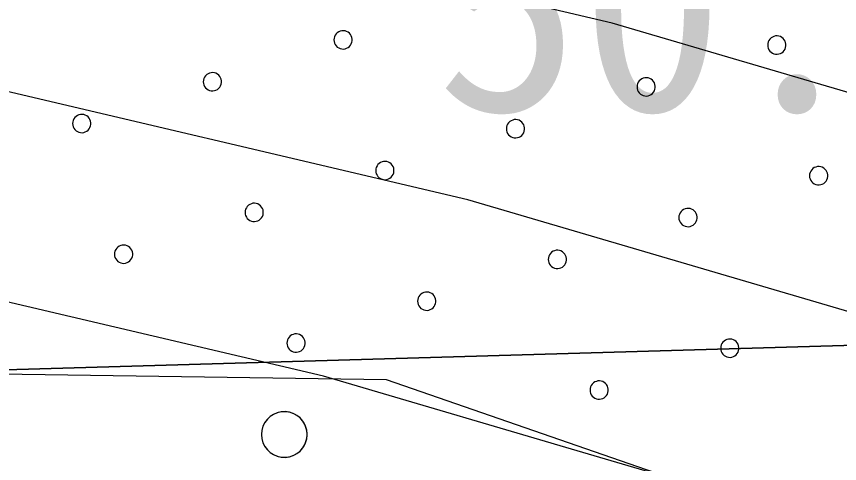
# Model space of a CAD drawing. Extents: x 42655 to 43811, y -141820 to -141156.
# Drawn here: x 43652.917 to 43657.417, y -141371.986 to -141369.542 of the extents above; entities that cross this region are included whole.
import ezdxf

# ---------------------------------------------------------------- set-up
doc = ezdxf.new("R2010")
doc.units = 0
for name, color, linetype in [('ZE_LWCN', 7, 'Continuous'), ('地形', 7, 'Continuous'), ('現況道路ﾊｯﾁ', 7, 'Continuous')]:
    doc.layers.add(name, color=color, linetype=linetype)

msp = doc.modelspace()

# ---------------------------------------------------------------- linework, layer by layer
at = {"layer": 'ZE_LWCN'}
for points in [[(43685.8245, -141382.5773), (43684.581, -141381.8282), (43683.0989, -141380.9931), (43682.5735, -141380.682), (43681.6871, -141380.0517), (43677.9978, -141378.2745), (43676.0065, -141377.6703), (43672.9042, -141377.1329), (43670.8655, -141376.4055), (43667.8034, -141374.47), (43667.2178, -141373.9578), (43664.1807, -141372.1841), (43662.6997, -141371.1961), (43659.8756, -141370.5757), (43657.6058, -141369.9989), (43656.175, -141369.5781), (43652.5116, -141368.7174), (43648.7797, -141367.8827), (43647.4136, -141366.6567)], [(43685.8245, -141384.3472), (43683.1076, -141382.8163), (43681.5718, -141381.9071), (43678.9807, -141380.0645), (43678.0041, -141379.5941), (43677.477, -141379.4342), (43672.9114, -141378.6433), (43669.911, -141377.5728), (43667.8119, -141376.246), (43665.2067, -141373.9673), (43663.5255, -141372.9855), (43662.7056, -141372.4386), (43661.1423, -141372.0951), (43657.6115, -141371.1979), (43655.3858, -141370.5433), (43652.5171, -141369.8693), (43648.2802, -141368.9217), (43647.4236, -141368.7593), (43646.7107, -141368.756), (43643.1006, -141367.9097), (43642.629, -141367.5494), (43642.328, -141367.1784), (43641.4202, -141366.8202)], [(43685.8245, -141386.1656), (43683.1163, -141384.6395), (43680.57, -141383.1322), (43678.0123, -141381.3133), (43677.4433, -141380.7578), (43672.9185, -141380.1412), (43672.7515, -141380.0942), (43668.9566, -141378.7401), (43667.8203, -141378.0219), (43663.1956, -141373.9769), (43662.8702, -141373.7869), (43662.7115, -141373.681), (43662.4089, -141373.6145), (43657.6172, -141372.3968), (43654.5966, -141371.5085), (43652.5225, -141371.0212), (43649.4594, -141370.3361), (43647.4293, -141369.9513)]]:
    msp.add_lwpolyline(points, dxfattribs=at)
at = {"layer": '地形'}
for points in [[(43654.6528, -141369.6698), (43654.6536, -141369.6787), (43654.656, -141369.6874), (43654.6599, -141369.6955), (43654.6652, -141369.7027), (43654.6717, -141369.7089), (43654.6792, -141369.7139), (43654.6874, -141369.7174), (43654.6961, -141369.7194), (43654.7051, -141369.7198), (43654.714, -141369.7186), (43654.7225, -141369.7158), (43654.7304, -141369.7115), (43654.7374, -141369.706), (43654.7433, -141369.6992), (43654.7479, -141369.6915), (43654.751, -141369.6831), (43654.7526, -141369.6743), (43654.7526, -141369.6653), (43654.751, -141369.6565), (43654.7479, -141369.6481), (43654.7433, -141369.6404), (43654.7374, -141369.6337), (43654.7304, -141369.6281), (43654.7225, -141369.6238), (43654.714, -141369.6211), (43654.7051, -141369.6199), (43654.6961, -141369.6203), (43654.6874, -141369.6223), (43654.6792, -141369.6258), (43654.6717, -141369.6307), (43654.6652, -141369.6369), (43654.6599, -141369.6442), (43654.656, -141369.6523), (43654.6536, -141369.6609), (43654.6528, -141369.6698)], [(43657.0244, -141369.6981), (43657.0252, -141369.707), (43657.0276, -141369.7156), (43657.0315, -141369.7237), (43657.0367, -141369.731), (43657.0432, -141369.7372), (43657.0507, -141369.7421), (43657.0589, -141369.7456), (43657.0677, -141369.7476), (43657.0766, -141369.748), (43657.0855, -141369.7468), (43657.094, -141369.744), (43657.1019, -141369.7398), (43657.1089, -141369.7342), (43657.1148, -141369.7274), (43657.1194, -141369.7198), (43657.1226, -141369.7114), (43657.1242, -141369.7025), (43657.1242, -141369.6936), (43657.1226, -141369.6848), (43657.1194, -141369.6764), (43657.1148, -141369.6687), (43657.1089, -141369.6619), (43657.1019, -141369.6563), (43657.094, -141369.6521), (43657.0855, -141369.6493), (43657.0766, -141369.6481), (43657.0677, -141369.6485), (43657.0589, -141369.6505), (43657.0507, -141369.654), (43657.0432, -141369.659), (43657.0367, -141369.6652), (43657.0315, -141369.6724), (43657.0276, -141369.6805), (43657.0252, -141369.6891), (43657.0244, -141369.6981)], [(43653.9386, -141369.8985), (43653.9394, -141369.9074), (43653.9417, -141369.9161), (43653.9456, -141369.9241), (43653.9509, -141369.9314), (43653.9574, -141369.9376), (43653.9649, -141369.9425), (43653.9731, -141369.9461), (43653.9818, -141369.9481), (43653.9908, -141369.9485), (43653.9997, -141369.9472), (43654.0082, -141369.9445), (43654.0161, -141369.9402), (43654.0231, -141369.9346), (43654.029, -141369.9279), (43654.0336, -141369.9202), (43654.0368, -141369.9118), (43654.0384, -141369.903), (43654.0384, -141369.894), (43654.0368, -141369.8852), (43654.0336, -141369.8768), (43654.029, -141369.8691), (43654.0231, -141369.8624), (43654.0161, -141369.8568), (43654.0082, -141369.8525), (43653.9997, -141369.8498), (43653.9908, -141369.8486), (43653.9818, -141369.849), (43653.9731, -141369.851), (43653.9649, -141369.8545), (43653.9574, -141369.8594), (43653.9509, -141369.8656), (43653.9456, -141369.8729), (43653.9417, -141369.8809), (43653.9394, -141369.8896), (43653.9386, -141369.8985)], [(43656.3101, -141369.9267), (43656.3109, -141369.9357), (43656.3133, -141369.9443), (43656.3172, -141369.9524), (43656.3224, -141369.9596), (43656.3289, -141369.9658), (43656.3364, -141369.9708), (43656.3446, -141369.9743), (43656.3534, -141369.9763), (43656.3623, -141369.9767), (43656.3712, -141369.9755), (43656.3798, -141369.9727), (43656.3876, -141369.9685), (43656.3947, -141369.9629), (43656.4006, -141369.9561), (43656.4051, -141369.9484), (43656.4083, -141369.94), (43656.4099, -141369.9312), (43656.4099, -141369.9223), (43656.4083, -141369.9134), (43656.4051, -141369.905), (43656.4006, -141369.8974), (43656.3947, -141369.8906), (43656.3876, -141369.885), (43656.3798, -141369.8808), (43656.3712, -141369.878), (43656.3623, -141369.8768), (43656.3534, -141369.8772), (43656.3446, -141369.8792), (43656.3364, -141369.8827), (43656.3289, -141369.8877), (43656.3224, -141369.8938), (43656.3172, -141369.9011), (43656.3133, -141369.9092), (43656.3109, -141369.9178), (43656.3101, -141369.9267)], [(43653.2243, -141370.1272), (43653.2251, -141370.1361), (43653.2275, -141370.1448), (43653.2314, -141370.1528), (43653.2366, -141370.1601), (43653.2431, -141370.1663), (43653.2506, -141370.1712), (43653.2588, -141370.1747), (43653.2676, -141370.1767), (43653.2765, -141370.1771), (43653.2854, -141370.1759), (43653.2939, -141370.1732), (43653.3018, -141370.1689), (43653.3088, -141370.1633), (43653.3147, -141370.1566), (43653.3193, -141370.1489), (43653.3225, -141370.1405), (43653.3241, -141370.1317), (43653.3241, -141370.1227), (43653.3225, -141370.1139), (43653.3193, -141370.1055), (43653.3147, -141370.0978), (43653.3088, -141370.091), (43653.3018, -141370.0855), (43653.2939, -141370.0812), (43653.2854, -141370.0784), (43653.2765, -141370.0772), (43653.2676, -141370.0776), (43653.2588, -141370.0796), (43653.2506, -141370.0832), (43653.2431, -141370.0881), (43653.2366, -141370.0943), (43653.2314, -141370.1015), (43653.2275, -141370.1096), (43653.2251, -141370.1183), (43653.2243, -141370.1272)], [(43655.5958, -141370.1554), (43655.5966, -141370.1644), (43655.599, -141370.173), (43655.6029, -141370.1811), (43655.6082, -141370.1883), (43655.6146, -141370.1945), (43655.6221, -141370.1995), (43655.6304, -141370.203), (43655.6391, -141370.205), (43655.6481, -141370.2054), (43655.6569, -141370.2042), (43655.6655, -141370.2014), (43655.6734, -141370.1972), (43655.6804, -141370.1916), (43655.6863, -141370.1848), (43655.6909, -141370.1771), (43655.694, -141370.1687), (43655.6956, -141370.1599), (43655.6956, -141370.1509), (43655.694, -141370.1421), (43655.6909, -141370.1337), (43655.6863, -141370.126), (43655.6804, -141370.1193), (43655.6734, -141370.1137), (43655.6655, -141370.1094), (43655.6569, -141370.1067), (43655.6481, -141370.1055), (43655.6391, -141370.1059), (43655.6304, -141370.1079), (43655.6221, -141370.1114), (43655.6146, -141370.1163), (43655.6082, -141370.1225), (43655.6029, -141370.1298), (43655.599, -141370.1379), (43655.5966, -141370.1465), (43655.5958, -141370.1554)], [(43654.8815, -141370.3841), (43654.8823, -141370.393), (43654.8847, -141370.4017), (43654.8886, -141370.4098), (43654.8939, -141370.417), (43654.9004, -141370.4232), (43654.9078, -141370.4281), (43654.9161, -141370.4317), (43654.9248, -141370.4337), (43654.9338, -141370.4341), (43654.9427, -141370.4329), (43654.9512, -141370.4301), (43654.9591, -141370.4258), (43654.9661, -141370.4202), (43654.972, -141370.4135), (43654.9766, -141370.4058), (43654.9797, -141370.3974), (43654.9813, -141370.3886), (43654.9813, -141370.3796), (43654.9797, -141370.3708), (43654.9766, -141370.3624), (43654.972, -141370.3547), (43654.9661, -141370.348), (43654.9591, -141370.3424), (43654.9512, -141370.3381), (43654.9427, -141370.3354), (43654.9338, -141370.3342), (43654.9248, -141370.3346), (43654.9161, -141370.3366), (43654.9078, -141370.3401), (43654.9004, -141370.345), (43654.8939, -141370.3512), (43654.8886, -141370.3585), (43654.8847, -141370.3665), (43654.8823, -141370.3752), (43654.8815, -141370.3841)], [(43657.2531, -141370.4123), (43657.2539, -141370.4213), (43657.2563, -141370.4299), (43657.2601, -141370.438), (43657.2654, -141370.4452), (43657.2719, -141370.4514), (43657.2794, -141370.4564), (43657.2876, -141370.4599), (43657.2964, -141370.4619), (43657.3053, -141370.4623), (43657.3142, -141370.4611), (43657.3227, -141370.4583), (43657.3306, -141370.4541), (43657.3376, -141370.4485), (43657.3435, -141370.4417), (43657.3481, -141370.434), (43657.3513, -141370.4256), (43657.3529, -141370.4168), (43657.3529, -141370.4079), (43657.3513, -141370.399), (43657.3481, -141370.3907), (43657.3435, -141370.383), (43657.3376, -141370.3762), (43657.3306, -141370.3706), (43657.3227, -141370.3664), (43657.3142, -141370.3636), (43657.3053, -141370.3624), (43657.2964, -141370.3628), (43657.2876, -141370.3648), (43657.2794, -141370.3683), (43657.2719, -141370.3733), (43657.2654, -141370.3795), (43657.2601, -141370.3867), (43657.2563, -141370.3948), (43657.2539, -141370.4034), (43657.2531, -141370.4123)], [(43654.1672, -141370.6128), (43654.168, -141370.6217), (43654.1704, -141370.6304), (43654.1743, -141370.6384), (43654.1796, -141370.6457), (43654.1861, -141370.6519), (43654.1935, -141370.6568), (43654.2018, -141370.6603), (43654.2105, -141370.6623), (43654.2195, -141370.6627), (43654.2284, -141370.6615), (43654.2369, -141370.6588), (43654.2448, -141370.6545), (43654.2518, -141370.6489), (43654.2577, -141370.6422), (43654.2623, -141370.6345), (43654.2654, -141370.6261), (43654.267, -141370.6173), (43654.267, -141370.6083), (43654.2654, -141370.5995), (43654.2623, -141370.5911), (43654.2577, -141370.5834), (43654.2518, -141370.5766), (43654.2448, -141370.5711), (43654.2369, -141370.5668), (43654.2284, -141370.564), (43654.2195, -141370.5628), (43654.2105, -141370.5632), (43654.2018, -141370.5652), (43654.1935, -141370.5688), (43654.1861, -141370.5737), (43654.1796, -141370.5799), (43654.1743, -141370.5871), (43654.1704, -141370.5952), (43654.168, -141370.6039), (43654.1672, -141370.6128)], [(43656.5388, -141370.641), (43656.5396, -141370.65), (43656.542, -141370.6586), (43656.5459, -141370.6667), (43656.5511, -141370.6739), (43656.5576, -141370.6801), (43656.5651, -141370.6851), (43656.5733, -141370.6886), (43656.5821, -141370.6906), (43656.591, -141370.691), (43656.5999, -141370.6898), (43656.6084, -141370.687), (43656.6163, -141370.6828), (43656.6233, -141370.6772), (43656.6292, -141370.6704), (43656.6338, -141370.6627), (43656.637, -141370.6543), (43656.6386, -141370.6455), (43656.6386, -141370.6365), (43656.637, -141370.6277), (43656.6338, -141370.6193), (43656.6292, -141370.6116), (43656.6233, -141370.6049), (43656.6163, -141370.5993), (43656.6084, -141370.5951), (43656.5999, -141370.5923), (43656.591, -141370.5911), (43656.5821, -141370.5915), (43656.5733, -141370.5935), (43656.5651, -141370.597), (43656.5576, -141370.6019), (43656.5511, -141370.6081), (43656.5459, -141370.6154), (43656.542, -141370.6235), (43656.5396, -141370.6321), (43656.5388, -141370.641)], [(43653.453, -141370.8415), (43653.4538, -141370.8504), (43653.4561, -141370.859), (43653.46, -141370.8671), (43653.4653, -141370.8744), (43653.4718, -141370.8806), (43653.4793, -141370.8855), (43653.4875, -141370.889), (43653.4962, -141370.891), (43653.5052, -141370.8914), (43653.5141, -141370.8902), (43653.5226, -141370.8874), (43653.5305, -141370.8832), (43653.5375, -141370.8776), (43653.5434, -141370.8709), (43653.548, -141370.8632), (43653.5512, -141370.8548), (43653.5528, -141370.846), (43653.5528, -141370.837), (43653.5512, -141370.8282), (43653.548, -141370.8198), (43653.5434, -141370.8121), (43653.5375, -141370.8053), (43653.5305, -141370.7997), (43653.5226, -141370.7955), (43653.5141, -141370.7927), (43653.5052, -141370.7915), (43653.4962, -141370.7919), (43653.4875, -141370.7939), (43653.4793, -141370.7974), (43653.4718, -141370.8024), (43653.4653, -141370.8086), (43653.46, -141370.8158), (43653.4561, -141370.8239), (43653.4538, -141370.8325), (43653.453, -141370.8415)], [(43655.8245, -141370.8697), (43655.8253, -141370.8786), (43655.8277, -141370.8873), (43655.8316, -141370.8954), (43655.8368, -141370.9026), (43655.8433, -141370.9088), (43655.8508, -141370.9137), (43655.859, -141370.9173), (43655.8678, -141370.9193), (43655.8767, -141370.9197), (43655.8856, -141370.9185), (43655.8941, -141370.9157), (43655.902, -141370.9114), (43655.909, -141370.9059), (43655.9149, -141370.8991), (43655.9195, -141370.8914), (43655.9227, -141370.883), (43655.9243, -141370.8742), (43655.9243, -141370.8652), (43655.9227, -141370.8564), (43655.9195, -141370.848), (43655.9149, -141370.8403), (43655.909, -141370.8336), (43655.902, -141370.828), (43655.8941, -141370.8237), (43655.8856, -141370.821), (43655.8767, -141370.8198), (43655.8678, -141370.8202), (43655.859, -141370.8222), (43655.8508, -141370.8257), (43655.8433, -141370.8306), (43655.8368, -141370.8368), (43655.8316, -141370.8441), (43655.8277, -141370.8521), (43655.8253, -141370.8608), (43655.8245, -141370.8697)], [(43685.8244, -141380.4154), (43685.4092, -141380.2748), (43680.5378, -141378.7537), (43676.3515, -141376.3959), (43672.8502, -141374.0381), (43671.1756, -141372.4409), (43666.9979, -141371.8212), (43662.1731, -141371.4581), (43657.9432, -141371.326), (43652.2262, -141371.4912), (43646.344, -141370.996), (43641.1872, -141371.1196), (43636.9393, -141371.7727), (43633.0182, -141372.7057), (43628.397, -141374.1518), (43624.6159, -141376.0644), (43621.8618, -141378.0702), (43618.7343, -141379.423)], [(43655.1102, -141371.0984), (43655.111, -141371.1073), (43655.1134, -141371.116), (43655.1173, -141371.124), (43655.1226, -141371.1313), (43655.129, -141371.1375), (43655.1365, -141371.1424), (43655.1448, -141371.1459), (43655.1535, -141371.1479), (43655.1625, -141371.1483), (43655.1713, -141371.1471), (43655.1799, -141371.1444), (43655.1878, -141371.1401), (43655.1948, -141371.1345), (43655.2007, -141371.1278), (43655.2053, -141371.1201), (43655.2084, -141371.1117), (43655.21, -141371.1029), (43655.21, -141371.0939), (43655.2084, -141371.0851), (43655.2053, -141371.0767), (43655.2007, -141371.069), (43655.1948, -141371.0623), (43655.1878, -141371.0567), (43655.1799, -141371.0524), (43655.1713, -141371.0496), (43655.1625, -141371.0484), (43655.1535, -141371.0488), (43655.1448, -141371.0508), (43655.1365, -141371.0544), (43655.129, -141371.0593), (43655.1226, -141371.0655), (43655.1173, -141371.0727), (43655.1134, -141371.0808), (43655.111, -141371.0895), (43655.1102, -141371.0984)], [(43654.3959, -141371.3271), (43654.3967, -141371.336), (43654.3991, -141371.3446), (43654.403, -141371.3527), (43654.4083, -141371.36), (43654.4147, -141371.3662), (43654.4222, -141371.3711), (43654.4305, -141371.3746), (43654.4392, -141371.3766), (43654.4482, -141371.377), (43654.4571, -141371.3758), (43654.4656, -141371.3731), (43654.4735, -141371.3688), (43654.4805, -141371.3632), (43654.4864, -141371.3565), (43654.491, -141371.3488), (43654.4941, -141371.3404), (43654.4957, -141371.3316), (43654.4957, -141371.3226), (43654.4941, -141371.3138), (43654.491, -141371.3054), (43654.4864, -141371.2977), (43654.4805, -141371.2909), (43654.4735, -141371.2853), (43654.4656, -141371.2811), (43654.457, -141371.2783), (43654.4482, -141371.2771), (43654.4392, -141371.2775), (43654.4305, -141371.2795), (43654.4222, -141371.283), (43654.4147, -141371.288), (43654.4083, -141371.2942), (43654.403, -141371.3014), (43654.3991, -141371.3095), (43654.3967, -141371.3181), (43654.3959, -141371.3271)], [(43656.7675, -141371.3553), (43656.7683, -141371.3642), (43656.7707, -141371.3729), (43656.7745, -141371.381), (43656.7798, -141371.3882), (43656.7863, -141371.3944), (43656.7938, -141371.3993), (43656.802, -141371.4029), (43656.8108, -141371.4049), (43656.8197, -141371.4053), (43656.8286, -141371.4041), (43656.8371, -141371.4013), (43656.845, -141371.397), (43656.852, -141371.3915), (43656.8579, -141371.3847), (43656.8625, -141371.377), (43656.8657, -141371.3686), (43656.8673, -141371.3598), (43656.8673, -141371.3508), (43656.8657, -141371.342), (43656.8625, -141371.3336), (43656.8579, -141371.3259), (43656.852, -141371.3192), (43656.845, -141371.3136), (43656.8371, -141371.3093), (43656.8286, -141371.3066), (43656.8197, -141371.3054), (43656.8108, -141371.3058), (43656.802, -141371.3078), (43656.7938, -141371.3113), (43656.7863, -141371.3162), (43656.7798, -141371.3224), (43656.7745, -141371.3297), (43656.7707, -141371.3377), (43656.7683, -141371.3464), (43656.7675, -141371.3553)], [(43662.6479, -141372.7754), (43657.7892, -141372.5139), (43654.9404, -141371.5286), (43649.0881, -141371.442)], [(43656.0532, -141371.584), (43656.054, -141371.5929), (43656.0564, -141371.6016), (43656.0603, -141371.6096), (43656.0655, -141371.6169), (43656.072, -141371.6231), (43656.0795, -141371.628), (43656.0877, -141371.6316), (43656.0965, -141371.6335), (43656.1054, -141371.6339), (43656.1143, -141371.6327), (43656.1228, -141371.63), (43656.1307, -141371.6257), (43656.1377, -141371.6201), (43656.1436, -141371.6134), (43656.1482, -141371.6057), (43656.1514, -141371.5973), (43656.153, -141371.5885), (43656.153, -141371.5795), (43656.1514, -141371.5707), (43656.1482, -141371.5623), (43656.1436, -141371.5546), (43656.1377, -141371.5479), (43656.1307, -141371.5423), (43656.1228, -141371.538), (43656.1143, -141371.5353), (43656.1054, -141371.534), (43656.0965, -141371.5344), (43656.0877, -141371.5364), (43656.0795, -141371.54), (43656.072, -141371.5449), (43656.0655, -141371.5511), (43656.0603, -141371.5584), (43656.0564, -141371.5664), (43656.054, -141371.5751), (43656.0532, -141371.584)], [(43654.2567, -141371.8271), (43654.2587, -141371.8494), (43654.2647, -141371.871), (43654.2744, -141371.8912), (43654.2876, -141371.9093), (43654.3038, -141371.9248), (43654.3225, -141371.9371), (43654.3431, -141371.9459), (43654.3649, -141371.9509), (43654.3873, -141371.9519), (43654.4095, -141371.9489), (43654.4308, -141371.942), (43654.4506, -141371.9314), (43654.4681, -141371.9174), (43654.4828, -141371.9005), (43654.4943, -141371.8813), (43654.5022, -141371.8603), (43654.5062, -141371.8383), (43654.5062, -141371.8158), (43654.5022, -141371.7938), (43654.4943, -141371.7728), (43654.4828, -141371.7536), (43654.4681, -141371.7367), (43654.4506, -141371.7227), (43654.4308, -141371.7121), (43654.4095, -141371.7052), (43654.3873, -141371.7022), (43654.3649, -141371.7032), (43654.3431, -141371.7082), (43654.3225, -141371.717), (43654.3038, -141371.7293), (43654.2876, -141371.7448), (43654.2744, -141371.7629), (43654.2647, -141371.7831), (43654.2587, -141371.8047), (43654.2567, -141371.8271)], [(43654.5067, -141371.827), (43654.5046, -141371.8041), (43654.4983, -141371.7819), (43654.488, -141371.7612), (43654.4741, -141371.7428), (43654.457, -141371.7273), (43654.4374, -141371.7152), (43654.4159, -141371.7068), (43654.3932, -141371.7026), (43654.3702, -141371.7026), (43654.3475, -141371.7068), (43654.326, -141371.7152), (43654.3064, -141371.7273), (43654.2893, -141371.7428), (43654.2754, -141371.7612), (43654.2651, -141371.7819), (43654.2588, -141371.8041), (43654.2567, -141371.8271)], [(43654.2567, -141371.8271), (43654.2588, -141371.85), (43654.2651, -141371.8722), (43654.2754, -141371.8929), (43654.2893, -141371.9113), (43654.3064, -141371.9268), (43654.326, -141371.9389), (43654.3475, -141371.9473), (43654.3702, -141371.9515), (43654.3932, -141371.9515), (43654.4159, -141371.9473), (43654.4374, -141371.9389), (43654.457, -141371.9268), (43654.4741, -141371.9113), (43654.488, -141371.8929), (43654.4983, -141371.8722), (43654.5046, -141371.85), (43654.5067, -141371.827)]]:
    msp.add_lwpolyline(points, dxfattribs=at)
at = {"layer": '現況道路ﾊｯﾁ'}
msp.add_lwpolyline([(43646.344, -141370.996), (43652.2262, -141371.4912), (43657.9432, -141371.326), (43662.1731, -141371.4581), (43666.9979, -141371.8212), (43671.1756, -141372.4409), (43670.1327, -141369.0445), (43666.9435, -141368.6768), (43664.0404, -141368.3908), (43660.3605, -141368.1049), (43657.253, -141368.1049), (43653.4095, -141367.819), (43649.7705, -141367.3696), (43645.6408, -141367.1653)], dxfattribs=at)

# ---------------------------------------------------------------- texts
at = {"layer": '地形'}
msp.add_text('50.39', height=1.16061, dxfattribs=at).set_placement((43655.2108, -141370.0577))

doc.saveas('drawing.dxf')
